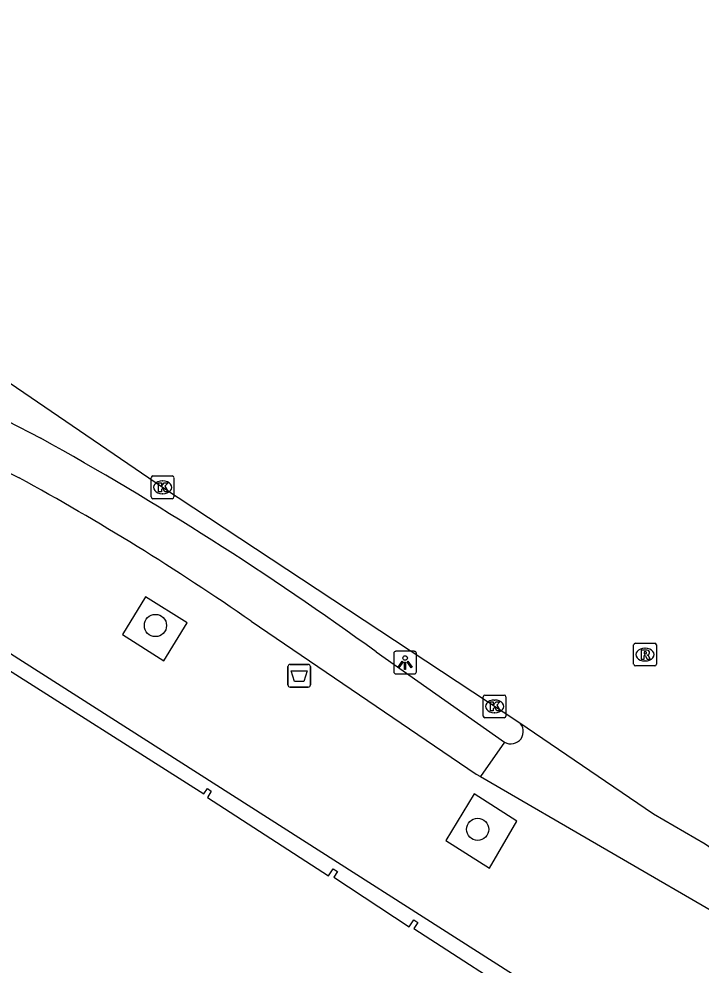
# Model space of a CAD drawing. Extents: x 160356 to 161355, y 381727 to 382845.
# Drawn here: x 160966.05 to 160996.13, y 382788.88 to 382830.6 of the extents above; entities that cross this region are included whole.
import ezdxf

# ---------------------------------------------------------------- set-up
doc = ezdxf.new("R2010")
doc.units = 0
for name, color, linetype in [('IMGEO_Afvalbak', 7, 'Continuous'), ('IMGEO_Boom', 7, 'Continuous'), ('IMGEO_Fietspad_gesloten', 7, 'Continuous'), ('IMGEO_Kolk', 7, 'Continuous'), ('IMGEO_Lichtpunt', 7, 'Continuous'), ('IMGEO_Pand', 7, 'Continuous'), ('IMGEO_Rijbaan_lokaal_gesloten', 7, 'Continuous'), ('IMGEO_Rioolput', 7, 'Continuous'), ('IMGEO_Voetpad_open', 7, 'Continuous')]:
    doc.layers.add(name, color=color, linetype=linetype)

msp = doc.modelspace()

# ---------------------------------------------------------------- linework, layer by layer
at = {"layer": 'IMGEO_Afvalbak'}
for p, q in [((160977.912, 382801.237), (160977.912, 382802.037)), ((160977.912, 382802.037), (160977.912, 382801.237)), ((160978.012, 382802.137), (160978.802, 382802.137)), ((160978.802, 382802.137), (160978.012, 382802.137)), ((160978.902, 382802.037), (160978.902, 382801.237)), ((160978.902, 382801.237), (160978.902, 382802.037)), ((160978.802, 382801.137), (160978.012, 382801.137)), ((160978.012, 382801.137), (160978.802, 382801.137))]:
    msp.add_line(p, q, dxfattribs=at)
msp.add_lwpolyline([(160978.055, 382801.851), (160978.759, 382801.851), (160978.61, 382801.381), (160978.204, 382801.381), (160978.055, 382801.851)], dxfattribs=at)
for centre, start, end in [((160978.012, 382802.037), 90, 180), ((160978.012, 382802.037), 90, 180), ((160978.802, 382802.037), 0, 90), ((160978.802, 382802.037), 360, 90), ((160978.012, 382801.237), 180, 270), ((160978.012, 382801.237), 180, 270), ((160978.802, 382801.237), 270, 0), ((160978.802, 382801.237), 270, 0)]:
    msp.add_arc(centre, 0.1, start, end, dxfattribs=at)
at = {"layer": 'IMGEO_Boom'}
for centre in [(160972.069, 382803.852), (160986.278, 382794.864)]:
    msp.add_circle(centre, 0.489, dxfattribs=at)
at = {"layer": 'IMGEO_Fietspad_gesloten'}
for points in [[(160938.789, 382826.639), (160967.021, 382812.105)], [(160936.421, 382825.439), (160966.056, 382810.361)], [(160976.292, 382804.042), (160986.213, 382797.295), (160986.4, 382797.187)], [(160981.801, 382802.687), (160987.465, 382798.714)]]:
    msp.add_lwpolyline(points, dxfattribs=at)
for centre, radius, start, end in [((160896.031, 382684.391), 146.118, 54.05608, 60.93233), ((160912.746, 382712.555), 111.391, 55.21644, 61.40692)]:
    msp.add_arc(centre, radius, start, end, dxfattribs=at)
at = {"layer": 'IMGEO_Kolk'}
for p, q in [((160971.885, 382809.518), (160971.885, 382810.37)), ((160971.96, 382810.444), (160972.812, 382810.444)), ((160972.886, 382810.37), (160972.886, 382809.518)), ((160972.373, 382810.224), (160972.398, 382810.224)), ((160972.812, 382809.444), (160971.96, 382809.444)), ((160972.396, 382809.664), (160972.371, 382809.664)), ((160986.525, 382799.859), (160986.525, 382800.711)), ((160986.6, 382800.785), (160987.452, 382800.785)), ((160987.526, 382800.711), (160987.526, 382799.859)), ((160987.013, 382800.565), (160987.038, 382800.565)), ((160987.036, 382800.005), (160987.011, 382800.005)), ((160987.452, 382799.785), (160986.6, 382799.785))]:
    msp.add_line(p, q, dxfattribs=at)
for points in [[(160971.885, 382809.518), (160971.885, 382810.37)], [(160971.96, 382810.444), (160972.812, 382810.444)], [(160972.886, 382810.37), (160972.886, 382809.518)], [(160972.206, 382810.144), (160972.329, 382810.144), (160972.329, 382809.993), (160972.459, 382810.144), (160972.623, 382810.144), (160972.477, 382809.993), (160972.63, 382809.744), (160972.478, 382809.744), (160972.393, 382809.908), (160972.329, 382809.841), (160972.329, 382809.744), (160972.206, 382809.744), (160972.206, 382810.144)], [(160972.812, 382809.444), (160971.96, 382809.444)], [(160986.525, 382799.859), (160986.525, 382800.711)], [(160986.6, 382800.785), (160987.452, 382800.785)], [(160987.526, 382800.711), (160987.526, 382799.859)], [(160986.846, 382800.485), (160986.969, 382800.485), (160986.969, 382800.334), (160987.099, 382800.485), (160987.263, 382800.485), (160987.117, 382800.334), (160987.27, 382800.085), (160987.118, 382800.085), (160987.033, 382800.249), (160986.969, 382800.182), (160986.969, 382800.085), (160986.846, 382800.085), (160986.846, 382800.485)], [(160987.452, 382799.785), (160986.6, 382799.785)]]:
    msp.add_lwpolyline(points, dxfattribs=at)
for centre, start, end in [((160971.962, 382810.368), 91.552, 178.448), ((160971.962, 382810.368), 91.552, 178.448), ((160972.81, 382810.368), 1.552, 88.448), ((160972.81, 382810.368), 1.552, 88.448), ((160971.962, 382809.52), 181.552, 268.448), ((160971.962, 382809.52), 181.552, 268.448), ((160972.81, 382809.52), 271.552, 358.448), ((160972.81, 382809.52), 271.552, 358.448), ((160986.602, 382800.709), 91.552, 178.448), ((160986.602, 382800.709), 91.552, 178.448), ((160987.45, 382800.709), 1.552, 88.448), ((160987.45, 382800.709), 1.552, 88.448), ((160986.602, 382799.861), 181.552, 268.448), ((160986.602, 382799.861), 181.552, 268.448), ((160987.45, 382799.861), 271.552, 358.448), ((160987.45, 382799.861), 271.552, 358.448)]:
    msp.add_arc(centre, 0.0765, start, end, dxfattribs=at)
for centre, major_axis, ratio, start_param, end_param in [((160972.372, 382809.944), (-0.387, 0.002), 0.722429, 4.712389, 7.853982), ((160972.397, 382809.944), (-0.39, 0.002), 0.717154, 1.570796, 4.712389), ((160987.012, 382800.285), (-0.387, 0.002), 0.722429, 4.712389, 7.853982), ((160987.037, 382800.285), (-0.39, 0.002), 0.717154, 1.570796, 4.712389)]:
    msp.add_ellipse(centre, major_axis=major_axis, ratio=ratio, start_param=start_param, end_param=end_param, dxfattribs=at)
at = {"layer": 'IMGEO_Lichtpunt'}
for p, q in [((160982.58, 382802.618), (160982.58, 382801.811)), ((160982.58, 382802.618), (160982.58, 382801.811)), ((160983.482, 382802.713), (160982.674, 382802.713)), ((160983.482, 382802.713), (160982.674, 382802.713)), ((160983.576, 382801.811), (160983.576, 382802.618)), ((160983.576, 382801.811), (160983.576, 382802.618)), ((160982.674, 382801.717), (160983.482, 382801.717)), ((160982.674, 382801.717), (160983.482, 382801.717))]:
    msp.add_line(p, q, dxfattribs=at)
for points in [[(160982.954, 382802.282), (160982.993, 382802.254), (160982.805, 382801.992), (160982.767, 382802.019), (160982.954, 382802.282)], [(160983.056, 382802.234), (160983.103, 382802.234), (160983.103, 382801.912), (160983.056, 382801.912), (160983.056, 382802.234)], [(160983.166, 382802.254), (160983.204, 382802.281), (160983.391, 382802.019), (160983.352, 382801.991), (160983.166, 382802.254)]]:
    msp.add_lwpolyline(points, dxfattribs=at)
msp.add_circle((160983.079, 382802.416), 0.0994, dxfattribs=at)
for centre, start, end in [((160982.674, 382802.618), 90, 180), ((160982.674, 382802.618), 90, 180), ((160983.482, 382802.618), 0, 90), ((160983.482, 382802.618), 0, 90), ((160982.674, 382801.811), 180, 270), ((160982.674, 382801.811), 180, 270), ((160983.482, 382801.811), 270, 0), ((160983.482, 382801.811), 270, 360)]:
    msp.add_arc(centre, 0.0946, start, end, dxfattribs=at)
at = {"layer": 'IMGEO_Pand'}
msp.add_lwpolyline([(160955.527, 382787.463), (160962.286, 382798.065), (160964.974, 382802.28), (160974.203, 382796.424), (160974.361, 382796.67), (160974.533, 382796.544), (160974.37, 382796.261), (160979.706, 382792.811), (160979.911, 382793.126), (160980.097, 382793.003), (160979.929, 382792.753), (160983.258, 382790.559), (160983.469, 382790.869), (160983.637, 382790.761), (160983.463, 382790.491), (160988.834, 382787.021)], dxfattribs=at)
at = {"layer": 'IMGEO_Rijbaan_lokaal_gesloten'}
for points in [[(160942.11, 382830.597), (160972.386, 382809.944), (160988.091, 382799.594)], [(160988.091, 382799.594), (160994.037, 382795.544), (160996.318, 382794.223), (161009.1, 382785.272), (161018.899, 382778.405), (161026.379, 382773.149), (161034.238, 382767.182), (161040.629, 382762.02), (161048.771, 382755.532), (161055.73, 382749.517), (161062.595, 382743.266), (161070.548, 382735.499), (161076.797, 382729.01), (161084.845, 382720.676), (161095.638, 382708.978), (161106.29, 382697.045), (161117.925, 382683.211)], [(160987.465, 382798.714), (160986.4, 382797.187)], [(160986.4, 382797.187), (161003.118, 382787.5), (161006.444, 382785.231), (161018.387, 382776.929)]]:
    msp.add_lwpolyline(points, dxfattribs=at)
msp.add_arc((160987.751, 382799.173), 0.541, 238.0287, 51.118, dxfattribs=at)
at = {"layer": 'IMGEO_Rioolput'}
for p, q in [((160993.158, 382802.144), (160993.158, 382802.996)), ((160993.233, 382803.07), (160994.085, 382803.07)), ((160993.646, 382802.85), (160993.671, 382802.85)), ((160994.159, 382802.996), (160994.159, 382802.144)), ((160994.085, 382802.07), (160993.233, 382802.07)), ((160993.669, 382802.29), (160993.644, 382802.29))]:
    msp.add_line(p, q, dxfattribs=at)
for points in [[(160993.158, 382802.144), (160993.158, 382802.996)], [(160993.233, 382803.07), (160994.085, 382803.07)], [(160993.747, 382802.768), (160993.495, 382802.77), (160993.495, 382802.37)], [(160994.159, 382802.996), (160994.159, 382802.144)], [(160993.495, 382802.37), (160993.619, 382802.37), (160993.619, 382802.532), (160993.63, 382802.532)], [(160993.673, 382802.689), (160993.619, 382802.689), (160993.619, 382802.608)], [(160993.619, 382802.608), (160993.671, 382802.608)], [(160993.677, 382802.503), (160993.748, 382802.37), (160993.888, 382802.37), (160993.823, 382802.496)], [(160994.085, 382802.07), (160993.233, 382802.07)]]:
    msp.add_lwpolyline(points, dxfattribs=at)
for centre, radius, start, end in [((160993.235, 382802.994), 0.0765, 91.552, 178.448), ((160993.235, 382802.994), 0.0765, 91.552, 178.448), ((160993.746, 382802.658), 0.109, 350.3612, 89.416), ((160994.083, 382802.994), 0.0765, 1.552, 88.448), ((160994.083, 382802.994), 0.0765, 1.552, 88.448), ((160993.629, 382802.479), 0.0533, 26.0293, 88.6989), ((160993.655, 382802.797), 0.19, 274.7715, 282.9687), ((160993.679, 382802.593), 0.0964, 77.0061, 93.1865), ((160993.693, 382802.65), 0.0378, 276.6634, 79.6772), ((160993.744, 382802.658), 0.112, 277.5842, 350.9817), ((160993.728, 382802.443), 0.108, 29.5134, 73.7905), ((160993.235, 382802.146), 0.0765, 181.552, 268.448), ((160993.235, 382802.146), 0.0765, 181.552, 268.448), ((160994.083, 382802.146), 0.0765, 271.552, 358.448), ((160994.083, 382802.146), 0.0765, 271.552, 358.448)]:
    msp.add_arc(centre, radius, start, end, dxfattribs=at)
for centre, major_axis, ratio, start_param, end_param in [((160993.645, 382802.57), (-0.387, 0.002), 0.722429, 4.712389, 7.853982), ((160993.67, 382802.57), (-0.39, 0.002), 0.717154, 1.570796, 4.712389)]:
    msp.add_ellipse(centre, major_axis=major_axis, ratio=ratio, start_param=start_param, end_param=end_param, dxfattribs=at)
at = {"layer": 'IMGEO_Voetpad_open'}
for points in [[(160972.439, 382802.293), (160973.461, 382803.975), (160971.637, 382805.109), (160970.612, 382803.459), (160972.439, 382802.293)], [(161009.239, 382774.807), (161000, 382780.699), (160963.954, 382803.686)], [(160986.797, 382793.156), (160988.011, 382795.22), (160986.131, 382796.435), (160984.881, 382794.373), (160986.797, 382793.156)]]:
    msp.add_lwpolyline(points, dxfattribs=at)

doc.saveas('drawing.dxf')
